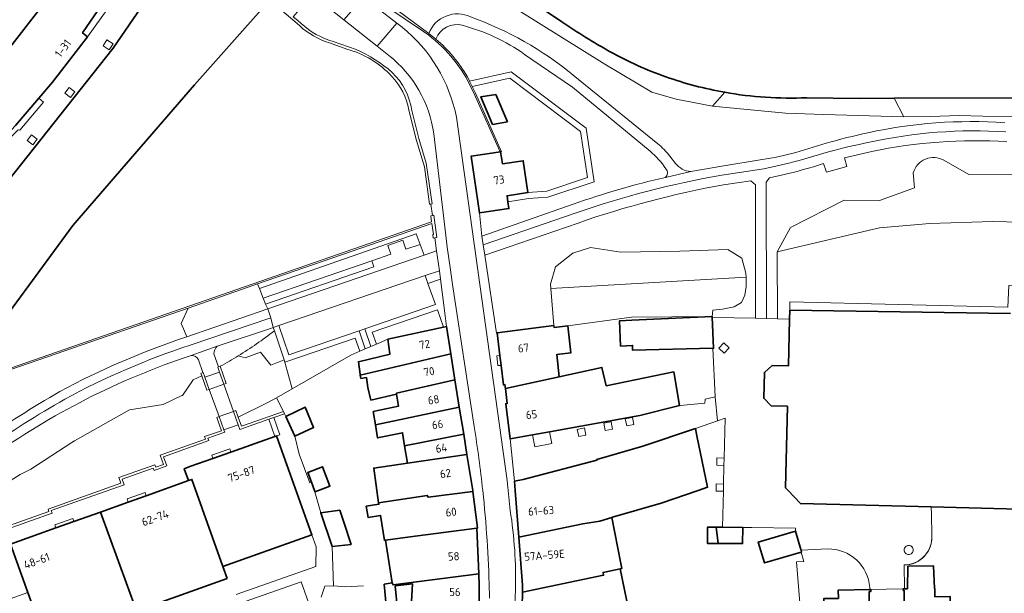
# Model space of a CAD drawing. Extents: x 150256 to 156914, y 461459 to 469481.
# Tile 299 of 656: x 155131 to 155294, y 463483 to 463578. Entities that reach past the tile are written whole.
import ezdxf
from ezdxf.enums import TextEntityAlignment as Align

# ---------------------------------------------------------------- set-up
doc = ezdxf.new("R2010")
doc.units = 0
doc.header["$LTSCALE"] = 0.75
for name, color, linetype, lineweight in [('B-RO-GK-BESCHOEIING-G', 251, 'GK-BESCHOEIING', 35), ('B-RO-GK-KADEMUUR-G', 251, 'CONTINUOUS', 35), ('B-RO-GR-BEPLANTING_CULTUUR_BODEMBEDEKKER-GV', 251, 'CONTINUOUS', 18), ('B-RO-GR-BEPLANTING_CULTUUR_BOSPLANTSOEN-GV', 251, 'CONTINUOUS', 18), ('B-RO-GR-BEPLANTING_CULTUUR_HEESTERS-GV', 251, 'CONTINUOUS', 18), ('B-RO-GR-BEPLANTING_CULTUUR_VASTE PLANTENVAK-GV', 251, 'CONTINUOUS', 18), ('B-RO-GR-GROENVOORZIENING-GV', 251, 'CONTINUOUS', 18), ('B-RO-GR-HAAG-GV', 251, 'CONTINUOUS', 13), ('B-RO-IE-TERREINAFSCHEIDING_KUNSTMATIG_HEKWERK-G', 251, 'IE-TERREINAFSCHEIDING-KUNSTMATIG', 18), ('B-RO-IE-TERREINAFSCHEIDING_KUNSTMATIG_MUUR-G', 251, 'IE-TERREINAFSCHEIDING-KUNSTMATIG-DICHT', 18), ('B-RO-IE-TERREINAFSCHEIDING_KUNSTMATIG_MUUR-GV', 251, 'CONTINUOUS', 18), ('B-RO-OG-BEBOUWING-GV', 6, 'CONTINUOUS', 35), ('B-RO-OG-BEBOUWING-T18', 1, 'CONTINUOUS', 18), ('B-RO-OG-TERREIN_CULTUURSCHEIDING-GV', 251, 'CONTINUOUS', 18), ('B-RO-OG-WATER_SLOOT-GV', 251, 'CONTINUOUS', 18), ('B-RO-VH-VERHARDING_ASFALT-GV', 251, 'CONTINUOUS', 18), ('B-RO-VH-VERHARDING_BETON-GV', 251, 'CONTINUOUS', 18), ('B-RO-VH-VERHARDING_BETONSTRAATSTEEN-GV', 251, 'CONTINUOUS', 18), ('B-RO-VH-VERHARDING_STRAATBAKSTEEN-GV', 251, 'CONTINUOUS', 18)]:
    doc.layers.add(name, color=color, linetype=linetype, lineweight=lineweight)
doc.styles.add('NLCS-ISO-M200-T18', font='NLCS-ISO.ttf', dxfattribs={"height": 360})
doc.linetypes.add('GK-BESCHOEIING', pattern='A,30,-5,[1,NLCS.SHX,S=1,R=0,X=0,Y=0],-5', length=40)
doc.linetypes.add('IE-TERREINAFSCHEIDING-KUNSTMATIG', pattern='A,4,[82,NLCS.SHX,S=0.75,R=90,X=0,Y=0],4,-2', length=10)
doc.linetypes.add('IE-TERREINAFSCHEIDING-KUNSTMATIG-DICHT', pattern='A,8,-1,[82,NLCS.SHX,S=0.75,R=90,X=0,Y=0],-1', length=10)

msp = doc.modelspace()

# ---------------------------------------------------------------- linework, layer by layer
at = {"layer": 'B-RO-GK-BESCHOEIING-G'}
for points in [[(155220.868, 463577.386), (155213.12, 463582.671), (155206.556, 463587.32)], [(154913.987, 463458.527), (154938.762, 463464.751), (154992.908, 463476.244), (155063.704, 463491.156), (155077.648, 463494.119), (155082.742, 463495.582), (155087.789, 463497.321), (155091.886, 463498.918), (155098.421, 463502.001), (155102.187, 463504.027), (155106.505, 463506.886), (155107.946, 463507.925), (155112.293, 463511.489), (155120.157, 463518.286), (155124.072, 463521.903), (155124.219, 463522.056), (155140.177, 463543.785), (155160.275, 463566.977), (155172.557, 463580.865)], [(155275.685, 463564.776), (155269.923, 463564.761), (155261.261, 463564.877)], [(155275.685, 463564.776), (155309.93, 463564.867)]]:
    msp.add_lwpolyline(points, dxfattribs=at)
for points in [[(155228.857, 463572.456, -0.0205168), (155220.868, 463577.386)], [(155238.026, 463568.319, -0.0431118), (155228.857, 463572.456)], [(155247.726, 463565.774, -0.041746), (155238.026, 463568.319)], [(155261.261, 463564.877, -0.0565216), (155247.726, 463565.774)]]:
    msp.add_lwpolyline(points, format="xyb", dxfattribs=at)
at = {"layer": 'B-RO-GK-KADEMUUR-G'}
msp.add_lwpolyline([(155158.686, 463590.425), (155146.81, 463573.07), (155126.24, 463547.151)], dxfattribs=at)
at = {"layer": 'B-RO-GR-BEPLANTING_CULTUUR_BODEMBEDEKKER-GV'}
msp.add_lwpolyline([(155174.914, 463513.071), (155173.804, 463515.294), (155172.266, 463514.483), (155167.473, 463512.118), (155168.008, 463510.599)], close=True, dxfattribs=at)
at = {"layer": 'B-RO-GR-BEPLANTING_CULTUUR_BOSPLANTSOEN-GV'}
for points in [[(155309.648, 463544.575), (155307.81, 463544.575), (155298.959, 463544.24), (155291.945, 463544.408), (155281.591, 463544.073), (155273.241, 463543.405), (155256.382, 463539.422), (155256.428, 463528.361), (155258.44, 463528.316)], [(155258.44, 463528.316), (155258.475, 463529.769), (155258.492, 463531.154), (155294.435, 463530.257), (155294.58, 463533.849), (155308.503, 463534.425)]]:
    msp.add_lwpolyline(points, dxfattribs=at)
msp.add_lwpolyline([(155221.836, 463527.216), (155232.333, 463528.61), (155245.666, 463528.74), (155245.772, 463529.77), (155247.386, 463529.941), (155249.313, 463530.325), (155250.479, 463531.051), (155251.062, 463532.247), (155251.286, 463533.699), (155251.255, 463535.226), (155219.054, 463533.371), (155219.515, 463527.239), (155219.571, 463526.94)], close=True, dxfattribs=at)
at = {"layer": 'B-RO-GR-BEPLANTING_CULTUUR_HEESTERS-GV'}
for points in [[(155283.876, 463554.531, 0.4913524), (155278.841, 463552.461)], [(155173.423, 463526.348, -0.0255605), (155167.469, 463522.242)], [(155167.469, 463522.242, -0.0120067), (155164.507, 463520.514)]]:
    msp.add_lwpolyline(points, format="xyb", dxfattribs=at)
for points in [[(155312.41, 463547.59), (155309.424, 463551.988), (155295.497, 463552.272), (155288.016, 463552.178), (155283.876, 463554.531)], [(155278.841, 463552.461), (155279.029, 463550.014), (155273.289, 463547.896), (155267.455, 463547.944), (155258.562, 463543.427), (155256.382, 463539.422), (155273.241, 463543.405), (155281.591, 463544.073), (155291.945, 463544.408), (155298.959, 463544.24), (155307.81, 463544.575), (155309.648, 463544.575)], [(155167.469, 463522.242), (155168.588, 463521.893), (155171.153, 463522.845), (155172.857, 463520.688), (155175.047, 463521.56), (155173.423, 463526.348)], [(155173.804, 463515.294), (155176.364, 463516.767), (155175.165, 463521.213), (155175.047, 463521.56), (155172.857, 463520.688), (155171.153, 463522.845), (155168.588, 463521.893), (155167.469, 463522.242)], [(155164.507, 463520.514), (155165.481, 463517.695), (155165.075, 463517.555), (155166.693, 463513.051), (155167.094, 463513.192), (155167.473, 463512.118), (155172.266, 463514.483), (155173.804, 463515.294)], [(155124.556, 463492.377), (155136.225, 463496.538), (155136.084, 463496.933), (155148.115, 463501.22), (155147.793, 463502.123), (155153.702, 463504.256), (155153.849, 463503.853), (155155.12, 463504.316), (155154.571, 463505.83), (155162.048, 463508.491), (155161.906, 463508.899), (155164.693, 463509.876), (155163.927, 463512.077), (155164.323, 463512.216), (155162.687, 463516.689), (155162.296, 463516.551), (155161.448, 463518.954), (155160.039, 463518.303), (155158.283, 463515.669), (155158.137, 463515.669), (155155.063, 463514.205), (155149.501, 463513.327), (155140.426, 463508.204), (155139.987, 463507.912), (155133.254, 463503.521), (155131.498, 463502.642), (155126.961, 463499.861)]]:
    msp.add_lwpolyline(points, dxfattribs=at)
for points in [[(155251.255, 463535.226), (155251.241, 463535.92), (155250.569, 463538.354), (155248.237, 463539.806), (155240.317, 463539.515), (155230.59, 463539.34), (155225.606, 463540.129), (155222.646, 463539.174), (155219.793, 463536.957), (155219, 463534.092), (155219.054, 463533.371)], [(155190.273, 463524.184), (155192.165, 463524.975), (155201.35, 463526.985), (155200.322, 463529.851), (155189.588, 463526.16)], [(155187.512, 463523.023), (155186.771, 463525.185), (155175.165, 463521.213), (155176.364, 463516.767), (155186.066, 463522.356)]]:
    msp.add_lwpolyline(points, close=True, dxfattribs=at)
at = {"layer": 'B-RO-GR-BEPLANTING_CULTUUR_VASTE PLANTENVAK-GV'}
msp.add_lwpolyline([(155124.15, 463553.24), (155124.026, 463553.102), (155124.506, 463552.794), (155126.515, 463555.297), (155128.374, 463556.738), (155131.18, 463559.583), (155131.408, 463559.507), (155135.352, 463564.134), (155134.553, 463564.805), (155130.7, 463560.28)], close=True, dxfattribs=at)
at = {"layer": 'B-RO-GR-GROENVOORZIENING-GV'}
for points in [[(155145.155, 463573.44), (155146.158, 463572.782), (155146.817, 463573.785), (155145.814, 463574.443)], [(155206.073, 463566.698), (155212.251, 463568.089), (155223.964, 463559.302), (155225.074, 463551.673), (155218.364, 463549.444), (155215.265, 463549.195), (155211.815, 463548.684), (155211.962, 463547.695), (155215.378, 463548.201), (155218.565, 463548.457), (155226.184, 463550.988), (155224.894, 463559.854), (155212.482, 463569.166), (155205.613, 463567.62)], [(155139.564, 463566.583), (155138.838, 463565.627), (155139.794, 463564.902), (155140.52, 463565.858)], [(155133.348, 463558.751), (155132.622, 463557.795), (155133.578, 463557.07), (155134.304, 463558.026)], [(155171.598, 463531.752), (155171.974, 463530.798), (155189.822, 463536.926), (155189.495, 463537.907)], [(155200.829, 463534.89), (155198.775, 463534.162), (155200.018, 463530.698), (155188.348, 463526.683), (155189.349, 463523.797), (155190.273, 463524.184), (155189.588, 463526.16), (155200.322, 463529.851), (155201.35, 463526.985), (155201.801, 463527.084), (155201.365, 463530.587)], [(155173.226, 463526.927), (155173.423, 463526.348), (155175.047, 463521.56), (155175.165, 463521.213), (155186.771, 463525.185), (155187.512, 463523.023), (155188.435, 463523.416), (155187.425, 463526.361), (155175.822, 463522.386), (155174.177, 463527.237)], [(155246.761, 463523.521), (155247.635, 463522.698), (155248.458, 463523.571), (155247.584, 463524.394)], [(155227.802, 463511.098), (155228.032, 463509.92), (155229.21, 463510.151), (155228.979, 463511.328)], [(155231.327, 463511.836), (155231.557, 463510.658), (155232.735, 463510.889), (155232.504, 463512.066)], [(155223.409, 463510.102), (155223.639, 463508.924), (155224.817, 463509.155), (155224.586, 463510.332)], [(155246.43, 463505.374), (155246.403, 463504.175), (155247.601, 463504.147), (155247.628, 463505.347)], [(155247.503, 463499.867), (155247.506, 463500), (155247.53, 463501.067), (155246.335, 463501.094), (155246.311, 463500), (155246.309, 463499.894)]]:
    msp.add_lwpolyline(points, close=True, dxfattribs=at)
for points in [[(155278.707, 463490.582, 1), (155277.456, 463489.755)], [(155277.456, 463489.755, 1), (155278.707, 463490.582)]]:
    msp.add_lwpolyline(points, format="xyb", dxfattribs=at)
at = {"layer": 'B-RO-GR-HAAG-GV'}
for points in [[(155206.073, 463566.698), (155212.251, 463568.089), (155223.964, 463559.302), (155225.074, 463551.673), (155218.364, 463549.444), (155215.265, 463549.195), (155211.815, 463548.684), (155211.962, 463547.695), (155215.378, 463548.201), (155218.565, 463548.457), (155226.184, 463550.988), (155224.894, 463559.854), (155212.482, 463569.166), (155205.613, 463567.62)], [(155171.598, 463531.752), (155171.974, 463530.798), (155189.822, 463536.926), (155189.495, 463537.907)], [(155188.348, 463526.683), (155189.349, 463523.797), (155190.273, 463524.184), (155189.588, 463526.16), (155200.322, 463529.851), (155201.35, 463526.985), (155201.801, 463527.084), (155201.365, 463530.587), (155200.829, 463534.89), (155198.775, 463534.162), (155200.018, 463530.698)], [(155175.165, 463521.213), (155186.771, 463525.185), (155187.512, 463523.023), (155188.435, 463523.416), (155187.425, 463526.361), (155175.822, 463522.386), (155174.177, 463527.237), (155173.226, 463526.927), (155173.423, 463526.348), (155175.047, 463521.56)]]:
    msp.add_lwpolyline(points, close=True, dxfattribs=at)
at = {"layer": 'B-RO-IE-TERREINAFSCHEIDING_KUNSTMATIG_HEKWERK-G'}
for points in [[(155215.265, 463549.195), (155218.364, 463549.444), (155225.074, 463551.673), (155223.964, 463559.302), (155212.251, 463568.089), (155206.073, 463566.698)], [(155174.914, 463513.071), (155173.804, 463515.294)], [(155175.322, 463512.197), (155175.095, 463512.684)], [(155179.537, 463501.357), (155179.303, 463501.27), (155177.544, 463505.993), (155176.815, 463508.997)], [(155281.837, 463496.043), (155281.907, 463492.601)], [(155260.325, 463489.812), (155260.775, 463488.277), (155259.568, 463488.215), (155260.487, 463476.692)], [(155188.108, 463484.267), (155185.111, 463484.078), (155183.168, 463484.235)]]:
    msp.add_lwpolyline(points, dxfattribs=at)
at = {"layer": 'B-RO-IE-TERREINAFSCHEIDING_KUNSTMATIG_MUUR-G'}
for points in [[(155199.379, 463544.374), (155129.871, 463520.225), (155124.219, 463522.056)], [(155281.837, 463496.043), (155281.807, 463497.288)], [(155264.725, 463490.352), (155260.335, 463490.132)], [(155277.402, 463483.756), (155277.333, 463487.698)], [(155271.649, 463483.657), (155271.659, 463483.977)]]:
    msp.add_lwpolyline(points, dxfattribs=at)
for points in [[(155277.333, 463487.698, 0.4344205), (155281.907, 463492.601)], [(155271.659, 463483.977, 0.3993531), (155264.725, 463490.352)]]:
    msp.add_lwpolyline(points, format="xyb", dxfattribs=at)
at = {"layer": 'B-RO-IE-TERREINAFSCHEIDING_KUNSTMATIG_MUUR-GV'}
for points in [[(155200.072, 463574.564), (155198.912, 463575.503), (155179.732, 463589.712), (155179.545, 463589.86), (155179.375, 463589.677), (155189.828, 463581.41), (155191.099, 463580.475), (155197.061, 463576.482)], [(155205.049, 463568.191), (155206.386, 463565.511), (155210.606, 463556.027), (155210.754, 463555.909)], [(155210.754, 463555.909), (155210.915, 463555.951), (155206.612, 463565.618), (155206.073, 463566.698), (155205.613, 463567.62), (155205.269, 463568.31)], [(155125.099, 463492.12), (155136.768, 463496.28), (155136.627, 463496.676), (155148.658, 463500.962), (155148.335, 463501.867), (155153.447, 463503.712), (155153.595, 463503.308), (155155.665, 463504.062), (155155.116, 463505.573), (155162.589, 463508.233), (155162.447, 463508.639), (155165.235, 463509.615), (155165.096, 463510.01), (155164.323, 463512.216), (155163.927, 463512.077), (155164.693, 463509.876), (155161.906, 463508.899), (155162.048, 463508.491), (155154.571, 463505.83), (155155.12, 463504.316), (155153.849, 463503.853), (155153.702, 463504.256), (155147.793, 463502.123), (155148.115, 463501.22), (155136.084, 463496.933), (155136.225, 463496.538), (155124.556, 463492.377)]]:
    msp.add_lwpolyline(points, dxfattribs=at)
for points in [[(155197.061, 463576.482, -0.1203397), (155205.049, 463568.191)], [(155205.269, 463568.31, 0.0846179), (155200.072, 463574.564)]]:
    msp.add_lwpolyline(points, format="xyb", dxfattribs=at)
for points in [[(155164.101, 463520.374), (155164.393, 463519.527), (155165.075, 463517.555), (155165.481, 463517.695), (155164.507, 463520.514), (155164.204, 463520.41)], [(155162.687, 463516.689), (155161.975, 463518.708), (155161.701, 463519.485), (155161.652, 463519.468), (155161.309, 463519.347), (155161.448, 463518.954), (155162.296, 463516.551)], [(155166.693, 463513.051), (155167.471, 463510.843), (155167.749, 463510.055), (155172.511, 463511.76), (155173.328, 463512.052), (155175.095, 463512.684), (155174.914, 463513.071), (155168.008, 463510.599), (155167.473, 463512.118), (155167.094, 463513.192)]]:
    msp.add_lwpolyline(points, close=True, dxfattribs=at)
at = {"layer": 'B-RO-OG-BEBOUWING-GV'}
for points in [[(155130.7, 463560.28), (155134.553, 463564.805), (155136.805, 463567.45), (155142.62, 463574.92), (155141.78, 463575.58), (155147.328, 463583.724), (155152.95, 463591.976), (155149.74, 463596.4), (155151.19, 463597.45), (155146.666, 463603.666), (155139.099, 463598.935), (155138.976, 463598.849), (155143.709, 463592.39), (155140.56, 463587.634), (155135.332, 463580.297), (155129.773, 463573.166)], [(155294.88, 463529.206), (155258.475, 463529.769), (155258.44, 463528.316), (155258.256, 463520.592), (155255.534, 463520.652), (155254.283, 463519.502), (155254.182, 463515.249), (155255.373, 463513.998), (155258.074, 463513.928), (155257.782, 463500.459), (155258.209, 463500), (155260.227, 463497.828), (155281.807, 463497.288), (155300.449, 463496.821)]]:
    msp.add_lwpolyline(points, dxfattribs=at)
for points in [[(155211.882, 463560.886), (155209.95, 463565.415), (155207.49, 463565.014), (155209.44, 463560.454)], [(155211.962, 463547.695), (155211.815, 463548.684), (155215.265, 463549.195), (155214.484, 463554.47), (155211.043, 463553.96), (155210.754, 463555.909), (155205.876, 463555.193), (155207.262, 463545.833), (155212.131, 463546.553)], [(155245.666, 463528.74), (155232.383, 463528.125), (155230.389, 463528.033), (155230.543, 463523.859), (155232.517, 463523.955), (155232.543, 463523.152), (155245.748, 463523.494), (155245.883, 463523.498), (155245.672, 463528.601)], [(155202.524, 463522.588), (155201.801, 463527.084), (155201.35, 463526.985), (155192.165, 463524.975), (155192.499, 463522.591), (155192.509, 463522.521), (155187.287, 463521.26), (155187.584, 463519.206), (155187.61, 463519.069)], [(155219.515, 463527.239), (155210.205, 463526.023), (155210.637, 463522.293), (155210.835, 463520.657), (155211.226, 463517.434), (155211.463, 463517.47), (155211.538, 463516.831), (155220.442, 463518.778), (155220.034, 463522.47), (155222.328, 463522.716), (155221.836, 463527.216), (155219.571, 463526.94)], [(155202.524, 463522.588), (155187.61, 463519.069), (155187.719, 463518.503), (155188.611, 463518.638), (155188.827, 463516.99), (155189.367, 463514.935), (155193.588, 463515.931), (155193.568, 463516.065), (155203.219, 463518.267)], [(155240.284, 463514.027), (155239.325, 463519.573), (155228.16, 463517.299), (155227.477, 463520.316), (155220.442, 463518.778), (155211.538, 463516.831), (155211.828, 463514.354), (155211.604, 463514.319), (155212.306, 463508.525), (155216.044, 463509.2), (155218.848, 463509.705), (155233.748, 463512.394)], [(155203.219, 463518.267), (155193.568, 463516.065), (155193.588, 463515.931), (155193.902, 463513.914), (155189.756, 463513.032), (155190.108, 463510.848), (155203.945, 463513.754)], [(155175.322, 463512.197), (155176.815, 463508.997), (155179.896, 463510.427), (155178.491, 463513.788)], [(155194.878, 463507.396), (155204.664, 463509.283), (155203.945, 463513.754), (155190.108, 463510.848), (155190.457, 463508.679), (155194.574, 463509.531)], [(155164.917, 463487.454), (155179.612, 463492.694), (155174.122, 463508.073), (155173.788, 463509.015), (155173.526, 463508.922), (155166.238, 463506.339), (155163.301, 463505.297), (155159.49, 463503.946), (155158.55, 463503.606), (155159.263, 463501.633), (155159.824, 463501.834)], [(155205.201, 463505.939), (155204.664, 463509.283), (155194.878, 463507.396), (155195.387, 463504.527)], [(155213.744, 463492.289), (155224.331, 463494.5), (155227.136, 463494.946), (155229.081, 463495.541), (155229.205, 463495.577), (155237.242, 463497.935), (155243.357, 463500), (155244.915, 463500.526), (155243.144, 463509.032), (155242.896, 463510.221), (155234.205, 463507.329), (155226.622, 463505.11), (155226.65, 463504.991), (155214.474, 463501.835), (155213.072, 463501.551), (155213.179, 463500)], [(155206.177, 463499.84), (155206.157, 463500), (155205.201, 463505.939), (155195.387, 463504.527), (155189.819, 463503.694), (155190.629, 463497.976), (155198.644, 463499.189), (155198.819, 463498.889)], [(155180.126, 463499.773), (155180.718, 463500), (155182.587, 463500.716), (155181.371, 463503.928), (155178.93, 463502.988), (155179.537, 463501.357), (155180.042, 463500)], [(155165.631, 463485.452), (155164.917, 463487.454), (155159.824, 463501.834), (155159.263, 463501.633), (155152.302, 463499.144), (155149.313, 463498.075), (155144.76, 463496.447), (155150.702, 463480.114), (155158.089, 463482.755)], [(155206.813, 463493.79), (155206.948, 463493.808), (155206.177, 463499.84), (155198.819, 463498.889), (155198.644, 463499.189), (155190.629, 463497.976), (155190.667, 463497.73), (155188.592, 463497.405), (155188.883, 463495.552), (155190.958, 463495.878), (155191.604, 463491.755), (155191.788, 463491.784), (155195.831, 463492.368)], [(155143.437, 463477.516), (155150.702, 463480.114), (155144.76, 463496.447), (155140.368, 463494.877), (155137.39, 463493.812), (155129.901, 463491.134), (155132.758, 463483.144), (155135.752, 463474.769)], [(155181.098, 463496.318), (155181.087, 463496.317), (155182.978, 463490.749), (155186.087, 463491.1), (155184.871, 463494.776), (155184.225, 463496.73)], [(155229.081, 463495.541), (155227.136, 463494.946), (155224.331, 463494.5), (155213.744, 463492.289), (155214.372, 463484.369), (155214.384, 463483.595), (155214.374, 463483.212), (155227.756, 463486.002), (155227.658, 463486.471), (155230.463, 463487.056), (155230.48, 463487.06), (155230.746, 463487.115), (155230.585, 463487.931)], [(155192.888, 463484.764), (155193.007, 463484.415), (155207.142, 463486.257), (155206.813, 463493.79), (155195.831, 463492.368), (155191.788, 463491.784)], [(155246.325, 463493.955), (155246.177, 463493.956), (155244.913, 463493.963), (155244.91, 463491.24), (155246.668, 463491.235)], [(155250.71, 463493.895), (155250.71, 463493.907), (155247.368, 463493.944), (155246.325, 463493.955), (155246.668, 463491.235), (155250.683, 463491.225)], [(155260.319, 463490.129), (155260.292, 463490.277), (155259.415, 463493.275), (155253.27, 463491.484), (155254.277, 463488.042), (155260.325, 463489.812), (155260.373, 463489.826)], [(155195.999, 463480.692), (155197.082, 463480.65), (155207.21, 463479.715), (155207.224, 463483.604), (155207.226, 463484.322), (155207.142, 463486.257), (155193.007, 463484.415), (155192.888, 463484.764), (155191.558, 463484.51), (155191.56, 463484.485), (155191.66, 463483.367), (155191.822, 463481.56), (155191.886, 463480.846), (155193.614, 463480.69), (155193.627, 463481.433), (155193.374, 463484.252), (155196.24, 463484.583)], [(155214.374, 463483.212), (155214.187, 463476.157), (155214.176, 463476.093), (155225.705, 463477.862), (155230.551, 463478.687), (155231.078, 463476.727), (155233.757, 463477.351), (155234.516, 463477.528), (155234.447, 463477.824), (155236.134, 463478.158), (155235.897, 463479.288), (155234.214, 463478.936), (155233.875, 463480.556), (155231.927, 463480.148), (155230.48, 463487.06), (155230.463, 463487.056), (155227.658, 463486.471), (155227.756, 463486.002)], [(155277.222, 463476.938), (155282.502, 463476.984), (155282.49, 463478.347), (155284.973, 463478.369), (155284.937, 463482.478), (155282.402, 463482.456), (155282.39, 463483.821), (155282.317, 463483.82), (155282.18, 463487.541), (155277.964, 463487.488), (155277.878, 463483.781), (155277.402, 463483.777), (155277.181, 463483.773), (155277.183, 463483.501), (155277.32, 463483.502), (155277.374, 463477.397), (155277.218, 463477.395)], [(155271.828, 463483.626), (155271.649, 463483.624), (155266.476, 463483.567), (155266.491, 463482.165), (155264.072, 463482.138), (155264.117, 463478.088), (155266.557, 463478.116), (155266.572, 463476.76), (155271.917, 463476.822), (155271.912, 463477.304), (155271.634, 463477.301), (155271.567, 463483.302), (155271.831, 463483.305)]]:
    msp.add_lwpolyline(points, close=True, dxfattribs=at)
at = {"layer": 'B-RO-OG-TERREIN_CULTUURSCHEIDING-GV'}
for points in [[(155179.732, 463589.712), (155198.912, 463575.503)], [(155177.548, 463576.797), (155173.163, 463580.54), (155173.064, 463580.433), (155172.557, 463580.865), (155160.275, 463566.977), (155140.177, 463543.785), (155124.219, 463522.056), (155129.871, 463520.225), (155199.379, 463544.374), (155199.241, 463545.387), (155199.528, 463545.438), (155199.257, 463547.294), (155199.05, 463547.265), (155198.218, 463553.435), (155196.891, 463557.824), (155195.6, 463562.838)], [(155309.835, 463562.886), (155309.739, 463560.901), (155308.889, 463560.617), (155304.925, 463560.995), (155300.064, 463561.325), (155295.769, 463561.703), (155290.341, 463561.797), (155286.424, 463561.939), (155281.752, 463561.75), (155277.268, 463561.703), (155264.089, 463562.104), (155257.751, 463562.343), (155245.704, 463563.502), (155239.738, 463564.652), (155235.713, 463565.802), (155227.95, 463570.402), (155209.837, 463581.759)], [(155185.398, 463572.88), (155182.521, 463573.92)], [(155235.407, 463556.042), (155222.593, 463566.625), (155214.718, 463572.023)], [(155205.613, 463567.62), (155212.482, 463569.166), (155224.894, 463559.854), (155226.184, 463550.988), (155218.565, 463548.457), (155215.378, 463548.201), (155211.962, 463547.695), (155212.131, 463546.553), (155207.262, 463545.833), (155207.643, 463542.023), (155222.722, 463547.279)], [(155205.269, 463568.31), (155205.613, 463567.62)], [(155222.728, 463568.613), (155236.685, 463557.275)], [(155259.482, 463555.841), (155264.451, 463557.35)], [(155271.996, 463555.986), (155267.503, 463554.952)], [(155238.669, 463555.191), (155239.614, 463554.025)], [(155242.133, 463552.669), (155247.234, 463553.546), (155253.896, 463554.678)], [(155267.503, 463554.952), (155267.868, 463553.497), (155264.504, 463552.586), (155264.019, 463553.984)], [(155283.876, 463554.531), (155288.016, 463552.178), (155295.497, 463552.272), (155309.424, 463551.988), (155312.41, 463547.59)], [(155245.672, 463528.601), (155245.759, 463528.599), (155252.792, 463528.442), (155252.834, 463550.507), (155252.059, 463551.162), (155247.546, 463550.489)], [(155257.339, 463552.122), (155255.122, 463551.665), (155254.551, 463550.899), (155254.644, 463528.401), (155256.428, 463528.361), (155256.382, 463539.422), (155258.562, 463543.427), (155267.455, 463547.944), (155273.289, 463547.896), (155279.029, 463550.014), (155278.841, 463552.461)], [(155223.548, 463544.179), (155208.16, 463538.866), (155210.076, 463526.004), (155210.205, 463526.023), (155219.515, 463527.239), (155219.054, 463533.371), (155219, 463534.092), (155219.793, 463536.957), (155222.646, 463539.174), (155225.606, 463540.129), (155230.59, 463539.34), (155240.317, 463539.515), (155248.237, 463539.806), (155250.569, 463538.354), (155251.241, 463535.92), (155251.255, 463535.226), (155251.286, 463533.699), (155251.062, 463532.247), (155250.479, 463531.051), (155249.313, 463530.325), (155247.386, 463529.941), (155245.772, 463529.77), (155245.666, 463528.74), (155245.672, 463528.601)], [(155158.972, 463525.389), (155158.993, 463525.396), (155158.605, 463526.289), (155158.037, 463527.595), (155159.222, 463530.136), (155129.962, 463519.97), (155124.448, 463516.919), (155117.729, 463511.846), (155108.224, 463504.318), (155099.538, 463499.245), (155091.508, 463495.644), (155080.856, 463491.88), (155073.364, 463489.888), (155065.448, 463488.023)], [(155173.117, 463526.89), (155164.002, 463523.824)], [(155173.423, 463526.348), (155173.226, 463526.927), (155173.117, 463526.89)], [(155163.464, 463522.552), (155164.204, 463520.41), (155164.507, 463520.514)], [(155109.159, 463493.174), (155109.659, 463491.772), (155110.059, 463491.915), (155110.296, 463491.252), (155113.202, 463492.982), (155120.521, 463496.056), (155126.961, 463499.861), (155131.498, 463502.642), (155133.254, 463503.521), (155139.987, 463507.912), (155140.426, 463508.204), (155149.501, 463513.327), (155155.063, 463514.205), (155158.137, 463515.669), (155158.283, 463515.669), (155160.039, 463518.303), (155161.448, 463518.954), (155161.309, 463519.347), (155161.652, 463519.468), (155160.929, 463521.577)]]:
    msp.add_lwpolyline(points, dxfattribs=at)
for points in [[(155198.912, 463575.503, -0.4338351), (155205.792, 463578.238)], [(155205.792, 463578.238, -0.0850611), (155222.728, 463568.613)], [(155182.521, 463573.92, -0.109566), (155177.548, 463576.797)], [(155204.421, 463576.837, 0.3801876), (155200.072, 463574.564)], [(155214.718, 463572.023, 0.0895388), (155204.421, 463576.837)], [(155200.072, 463574.564, -0.0846179), (155205.269, 463568.31)], [(155192.796, 463568.401, 0.1415314), (155185.398, 463572.88)], [(155195.6, 463562.838, 0.1524047), (155192.796, 463568.401)], [(155271.368, 463559.087, -0.0707084), (155293.926, 463560.748)], [(155264.451, 463557.35, -0.0175141), (155271.368, 463559.087)], [(155294.286, 463557.603, 0.0678788), (155271.996, 463555.986)], [(155238.02, 463553.122, 0.0764457), (155235.407, 463556.042)], [(155236.685, 463557.275, -0.059489), (155238.669, 463555.191)], [(155253.896, 463554.678, 0.0388764), (155259.482, 463555.841)], [(155278.841, 463552.461, -0.4913524), (155283.876, 463554.531)], [(155237.961, 463551.703, 0.422131), (155238.02, 463553.122)], [(155239.614, 463554.025, 0.2081725), (155242.133, 463552.669)], [(155264.019, 463553.984, -0.0179854), (155257.339, 463552.122)], [(155222.722, 463547.279, -0.0290165), (155237.961, 463551.703)], [(155247.546, 463550.489, 0.0389242), (155223.548, 463544.179)], [(155138.026, 463516.348, -0.0419754), (155158.972, 463525.389)], [(155167.469, 463522.242, 0.0255605), (155173.423, 463526.348)], [(155164.002, 463523.824, 0.2122083), (155163.464, 463522.552)], [(155159.682, 463522.291, 0.0757606), (155126.403, 463505.351)], [(155160.929, 463521.577, 0.3102302), (155159.682, 463522.291)], [(155164.507, 463520.514, 0.0120067), (155167.469, 463522.242)], [(155124.977, 463508.052, -0.0210256), (155138.026, 463516.348)]]:
    msp.add_lwpolyline(points, format="xyb", dxfattribs=at)
for points in [[(155200.183, 463539.593), (155199.893, 463541.738), (155199.651, 463541.692), (155199.567, 463542.258), (155199.656, 463542.257), (155199.416, 463544.1), (155190.701, 463541.072), (155170.665, 463534.111), (155170.968, 463533.354), (155190.967, 463540.334), (155196.819, 463542.376), (155197.495, 463540.606), (155198.139, 463538.888)], [(155170.968, 463533.354), (155171.598, 463531.752), (155189.495, 463537.907), (155192.631, 463539.036), (155192.137, 463540.443), (155194.638, 463541.322), (155195.137, 463539.837), (155197.495, 463540.606), (155196.819, 463542.376), (155190.967, 463540.334)], [(155171.598, 463531.752), (155170.968, 463533.354), (155170.665, 463534.111), (155169.079, 463533.56), (155159.222, 463530.136), (155158.037, 463527.595), (155158.605, 463526.289), (155158.993, 463525.396), (155172.325, 463529.977), (155171.974, 463530.798)]]:
    msp.add_lwpolyline(points, close=True, dxfattribs=at)
at = {"layer": 'B-RO-OG-WATER_SLOOT-GV'}
for points in [[(155179.545, 463589.86), (155179.948, 463590.322), (155183.223, 463591.089), (155185.578, 463591.677), (155186.09, 463591.77), (155197.608, 463592.877), (155203.529, 463589.348), (155206.556, 463587.32), (155213.12, 463582.671), (155220.868, 463577.386)], [(155220.868, 463577.386), (155213.12, 463582.671), (155206.556, 463587.32), (155203.529, 463589.348), (155197.608, 463592.877), (155186.09, 463591.77), (155186.135, 463591.524), (155185.623, 463591.431), (155185.92, 463590.315), (155183.623, 463589.561), (155185.614, 463588.3), (155188.417, 463587.725), (155193.305, 463587.868), (155196.539, 463587.653), (155199.774, 463586.862), (155202.146, 463586.071), (155209.837, 463581.759), (155227.95, 463570.402), (155235.713, 463565.802), (155239.738, 463564.652), (155245.704, 463563.502)], [(155158.686, 463590.425), (155146.81, 463573.07), (155126.24, 463547.151)], [(155124.219, 463522.056), (155140.177, 463543.785), (155160.275, 463566.977), (155172.557, 463580.865)], [(155261.261, 463564.877), (155269.923, 463564.761), (155275.685, 463564.776), (155309.93, 463564.867), (155322.704, 463564.901), (155340.533, 463564.947), (155360.185, 463565.084), (155370.916, 463565.347), (155375.091, 463565.26), (155386.713, 463565.175), (155401.059, 463564.949), (155403.965, 463566.141), (155404.779, 463566.153), (155404.787, 463565.626), (155407.398, 463565.681), (155413.406, 463565.807), (155416.194, 463565.865), (155416.179, 463566.446), (155416.998, 463566.467), (155416.769, 463581.087)], [(155247.726, 463565.774), (155245.704, 463563.502), (155257.751, 463562.343), (155264.089, 463562.104), (155277.268, 463561.703), (155275.685, 463564.776), (155269.923, 463564.761), (155261.261, 463564.877)], [(155245.704, 463563.502), (155247.726, 463565.774)]]:
    msp.add_lwpolyline(points, dxfattribs=at)
for points in [[(155228.857, 463572.456, -0.0205168), (155220.868, 463577.386)], [(155220.868, 463577.386, 0.0205168), (155228.857, 463572.456)], [(155238.026, 463568.319, -0.0431118), (155228.857, 463572.456)], [(155228.857, 463572.456, 0.0431118), (155238.026, 463568.319)], [(155247.726, 463565.774, -0.041746), (155238.026, 463568.319)], [(155238.026, 463568.319, 0.041746), (155247.726, 463565.774)], [(155261.261, 463564.877, -0.0565216), (155247.726, 463565.774)], [(155247.726, 463565.774, 0.0565216), (155261.261, 463564.877)]]:
    msp.add_lwpolyline(points, format="xyb", dxfattribs=at)
msp.add_lwpolyline([(155277.268, 463561.703), (155281.752, 463561.75), (155286.424, 463561.939), (155290.341, 463561.797), (155295.769, 463561.703), (155300.064, 463561.325), (155304.925, 463560.995), (155308.889, 463560.617), (155309.739, 463560.901), (155309.835, 463562.886), (155309.93, 463564.867), (155275.685, 463564.776)], close=True, dxfattribs=at)
at = {"layer": 'B-RO-VH-VERHARDING_ASFALT-GV'}
for points in [[(155205.792, 463578.238, 0.4338351), (155198.912, 463575.503)], [(155222.728, 463568.613, 0.0850611), (155205.792, 463578.238)], [(155200.072, 463574.564, -0.3801876), (155204.421, 463576.837)], [(155204.421, 463576.837, -0.0895388), (155214.718, 463572.023)], [(155293.926, 463560.748, 0.0707084), (155271.368, 463559.087)], [(155271.626, 463557.517, -0.0708336), (155294.102, 463559.229)], [(155294.102, 463559.229, 0.0708336), (155271.626, 463557.517)], [(155271.368, 463559.087, 0.0175141), (155264.451, 463557.35)], [(155271.996, 463555.986, -0.0678788), (155294.286, 463557.603)], [(155235.407, 463556.042, -0.0764457), (155238.02, 463553.122)], [(155238.669, 463555.191, 0.059489), (155236.685, 463557.275)], [(155264.877, 463555.959, -0.0145329), (155271.626, 463557.517)], [(155271.626, 463557.517, 0.0145329), (155264.877, 463555.959)], [(155259.482, 463555.841, -0.0388764), (155253.896, 463554.678)], [(155254.183, 463553.15, 0.0147877), (155259.995, 463554.518)], [(155259.995, 463554.518, -0.0147877), (155254.183, 463553.15)], [(155238.02, 463553.122, -0.422131), (155237.961, 463551.703)], [(155242.133, 463552.669, -0.2081725), (155239.614, 463554.025)], [(155257.339, 463552.122, 0.0179854), (155264.019, 463553.984)], [(155237.961, 463551.703, 0.0290165), (155222.722, 463547.279)], [(155223.035, 463545.801, -0.040934), (155247.265, 463552.071)], [(155247.265, 463552.071, 0.040934), (155223.035, 463545.801)], [(155223.548, 463544.179, -0.0389242), (155247.546, 463550.489)], [(155158.972, 463525.389, 0.0419754), (155138.026, 463516.348)], [(155138.865, 463515.105, -0.0435469), (155159.515, 463524.002)], [(155159.515, 463524.002, 0.0435469), (155138.865, 463515.105)], [(155126.403, 463505.351, -0.0757606), (155159.682, 463522.291)], [(155138.026, 463516.348, 0.0210256), (155124.977, 463508.052)], [(155125.583, 463506.712, -0.0202535), (155138.865, 463515.105)], [(155138.865, 463515.105, 0.0202535), (155125.583, 463506.712)]]:
    msp.add_lwpolyline(points, format="xyb", dxfattribs=at)
for points in [[(155198.912, 463575.503), (155200.072, 463574.564)], [(155214.718, 463572.023), (155222.593, 463566.625), (155235.407, 463556.042)], [(155236.685, 463557.275), (155222.728, 463568.613)], [(155264.451, 463557.35), (155259.482, 463555.841)], [(155259.995, 463554.518), (155264.877, 463555.959)], [(155264.877, 463555.959), (155259.995, 463554.518)], [(155264.019, 463553.984), (155264.504, 463552.586), (155267.868, 463553.497), (155267.503, 463554.952), (155271.996, 463555.986)], [(155253.896, 463554.678), (155247.234, 463553.546), (155242.133, 463552.669), (155237.961, 463551.703)], [(155239.614, 463554.025), (155238.669, 463555.191)], [(155247.265, 463552.071), (155254.183, 463553.15)], [(155254.183, 463553.15), (155247.265, 463552.071)], [(155237.961, 463551.703), (155242.133, 463552.669)], [(155247.546, 463550.489), (155252.059, 463551.162), (155252.834, 463550.507), (155252.792, 463528.442), (155254.644, 463528.401), (155254.551, 463550.899), (155255.122, 463551.665), (155257.339, 463552.122)], [(155222.722, 463547.279), (155207.643, 463542.023), (155207.883, 463540.557), (155223.035, 463545.801)], [(155223.035, 463545.801), (155207.883, 463540.557), (155208.16, 463538.866), (155223.548, 463544.179)], [(155172.843, 463528.499), (155172.325, 463529.977), (155158.993, 463525.396), (155158.972, 463525.389)], [(155159.515, 463524.002), (155172.843, 463528.499)], [(155159.682, 463522.291), (155164.002, 463523.824), (155173.117, 463526.89), (155173.226, 463526.927), (155172.843, 463528.499), (155159.515, 463524.002)]]:
    msp.add_lwpolyline(points, dxfattribs=at)
at = {"layer": 'B-RO-VH-VERHARDING_BETON-GV'}
for points in [[(155161.975, 463518.708), (155162.687, 463516.689), (155165.075, 463517.555), (155164.393, 463519.527)], [(155167.471, 463510.843), (155166.693, 463513.051), (155164.323, 463512.216), (155165.096, 463510.01)], [(155173.788, 463509.015), (155174.344, 463509.213), (155173.328, 463512.052), (155172.511, 463511.76), (155173.526, 463508.922)]]:
    msp.add_lwpolyline(points, close=True, dxfattribs=at)
at = {"layer": 'B-RO-VH-VERHARDING_BETONSTRAATSTEEN-GV'}
msp.add_lwpolyline([(155126.24, 463547.151), (155146.81, 463573.07), (155158.686, 463590.425), (155156.479, 463592.17), (155158.222, 463594.408), (155158.43, 463594.67), (155155.566, 463596.875), (155152.452, 463601.155), (155149.15, 463605.67), (155148.96, 463605.46), (155153.95, 463593.51), (155152.95, 463591.976), (155147.328, 463583.724), (155148.079, 463582.613), (155142.62, 463574.92), (155136.805, 463567.45), (155134.553, 463564.805), (155135.352, 463564.134), (155131.408, 463559.507)], dxfattribs=at)
for points in [[(155145.155, 463573.44), (155145.814, 463574.443), (155146.817, 463573.785), (155146.158, 463572.782)], [(155139.564, 463566.583), (155140.52, 463565.858), (155139.794, 463564.902), (155138.838, 463565.627)], [(155133.348, 463558.751), (155134.304, 463558.026), (155133.578, 463557.07), (155132.622, 463557.795)]]:
    msp.add_lwpolyline(points, close=True, dxfattribs=at)
at = {"layer": 'B-RO-VH-VERHARDING_STRAATBAKSTEEN-GV'}
for points in [[(155175.484, 463585.186), (155180.917, 463580.885), (155184.899, 463577.732), (155188.123, 463581.504), (155178.653, 463588.893)], [(155190.392, 463573.385), (155193.647, 463577.194), (155188.123, 463581.504), (155184.899, 463577.732)], [(155171.974, 463530.798), (155172.325, 463529.977), (155198.139, 463538.888), (155197.495, 463540.606), (155195.137, 463539.837), (155194.638, 463541.322), (155192.137, 463540.443), (155192.631, 463539.036), (155189.495, 463537.907), (155189.822, 463536.926)], [(155172.325, 463529.977), (155172.843, 463528.499), (155173.226, 463526.927), (155174.177, 463527.237), (155198.3, 463535.487), (155200.652, 463536.291), (155200.183, 463539.593), (155198.139, 463538.888)], [(155174.177, 463527.237), (155175.822, 463522.386), (155187.425, 463526.361), (155188.348, 463526.683), (155200.018, 463530.698), (155198.775, 463534.162), (155198.3, 463535.487)], [(155198.775, 463534.162), (155200.829, 463534.89), (155200.652, 463536.291), (155198.3, 463535.487)], [(155188.435, 463523.416), (155189.349, 463523.797), (155188.348, 463526.683), (155187.425, 463526.361)], [(155246.761, 463523.521), (155247.584, 463524.394), (155248.458, 463523.571), (155247.635, 463522.698)], [(155166.693, 463513.051), (155165.075, 463517.555), (155162.687, 463516.689), (155164.323, 463512.216)], [(155244.532, 463515.089), (155244.426, 463514.426), (155240.408, 463514.058), (155240.284, 463514.027), (155233.748, 463512.394), (155218.848, 463509.705), (155219.208, 463507.737), (155216.399, 463507.231), (155216.044, 463509.2), (155212.306, 463508.525), (155213.072, 463501.551), (155214.474, 463501.835), (155226.65, 463504.991), (155226.622, 463505.11), (155234.205, 463507.329), (155242.896, 463510.221), (155246.553, 463511.5), (155246.132, 463515.489)], [(155227.802, 463511.098), (155228.979, 463511.328), (155229.21, 463510.151), (155228.032, 463509.92)], [(155231.327, 463511.836), (155232.504, 463512.066), (155232.735, 463510.889), (155231.557, 463510.658)], [(155223.409, 463510.102), (155224.586, 463510.332), (155224.817, 463509.155), (155223.639, 463508.924)], [(155170.043, 463477.532), (155179.309, 463480.74), (155177.871, 463484.891), (155168.606, 463481.683)], [(155277.181, 463483.773), (155274.381, 463483.696), (155271.828, 463483.626), (155271.831, 463483.305), (155271.567, 463483.302), (155271.634, 463477.301), (155271.912, 463477.304), (155271.917, 463476.822), (155274.617, 463476.88), (155277.222, 463476.938), (155277.218, 463477.395), (155277.374, 463477.397), (155277.32, 463483.502), (155277.183, 463483.501)]]:
    msp.add_lwpolyline(points, close=True, dxfattribs=at)
for points in [[(155197.061, 463576.482), (155191.099, 463580.475), (155189.828, 463581.41), (155179.375, 463589.677), (155178.732, 463588.986), (155178.653, 463588.893), (155188.123, 463581.504), (155193.647, 463577.194), (155194.492, 463576.535)], [(155184.899, 463577.732), (155180.917, 463580.885), (155175.484, 463585.186), (155174.617, 463584.172), (155178.788, 463580.858), (155178.712, 463580.762), (155178.628, 463580.656), (155176.542, 463578.243), (155177.281, 463577.606), (155177.862, 463577.105)], [(155192.32, 463571.859), (155190.392, 463573.385), (155184.899, 463577.732)], [(155193.647, 463577.194), (155190.392, 463573.385), (155192.32, 463571.859)], [(155194.492, 463576.535), (155193.647, 463577.194)], [(155183.148, 463574.152), (155186.935, 463572.818)], [(155214.187, 463476.157), (155214.374, 463483.212), (155214.384, 463483.595), (155214.372, 463484.369), (155213.744, 463492.289), (155213.179, 463500), (155213.072, 463501.551), (155212.306, 463508.525), (155211.604, 463514.319), (155211.828, 463514.354), (155211.538, 463516.831), (155211.463, 463517.47), (155211.226, 463517.434), (155210.835, 463520.657), (155210.284, 463520.635), (155210.124, 463522.244), (155210.637, 463522.293), (155210.205, 463526.023), (155210.076, 463526.004), (155208.16, 463538.866), (155207.883, 463540.557), (155207.643, 463542.023), (155207.262, 463545.833), (155205.876, 463555.193), (155210.754, 463555.909), (155210.606, 463556.027), (155206.386, 463565.511), (155205.049, 463568.191)], [(155196.105, 463562.743), (155197.252, 463558.148), (155198.462, 463554.058), (155199.438, 463547.32), (155199.257, 463547.294), (155199.528, 463545.438), (155199.718, 463545.472), (155200.247, 463541.805), (155199.893, 463541.738), (155200.183, 463539.593), (155200.652, 463536.291), (155200.829, 463534.89), (155201.365, 463530.587), (155201.801, 463527.084), (155202.524, 463522.588), (155203.219, 463518.267), (155203.945, 463513.754), (155204.664, 463509.283), (155205.201, 463505.939), (155206.157, 463500), (155206.177, 463499.84), (155206.948, 463493.808), (155206.813, 463493.79), (155207.142, 463486.257), (155207.226, 463484.322), (155207.224, 463483.604), (155207.21, 463479.715)], [(155203.478, 463561.635), (155211.841, 463501.645), (155212.008, 463500), (155212.343, 463496.712)], [(155212.343, 463496.712), (155212.008, 463500), (155211.841, 463501.645), (155203.478, 463561.635)], [(155199.719, 463558.917), (155201.691, 463542.107), (155201.959, 463540.182), (155202.422, 463536.805), (155202.808, 463533.996), (155206.395, 463510.596)], [(155206.395, 463510.596), (155202.808, 463533.996), (155202.422, 463536.805), (155201.959, 463540.182), (155201.691, 463542.107), (155199.719, 463558.917)], [(155281.907, 463492.601), (155281.837, 463496.043), (155281.807, 463497.288), (155260.227, 463497.828), (155258.209, 463500), (155257.782, 463500.459), (155258.074, 463513.928), (155255.373, 463513.998), (155254.182, 463515.249), (155254.283, 463519.502), (155255.534, 463520.652), (155258.256, 463520.592), (155258.44, 463528.316), (155256.428, 463528.361), (155254.644, 463528.401), (155252.792, 463528.442), (155245.759, 463528.599), (155245.672, 463528.601), (155245.883, 463523.498), (155245.748, 463523.494), (155246.132, 463515.489), (155246.553, 463511.5), (155247.778, 463511.928), (155247.628, 463505.347), (155247.601, 463504.147), (155247.53, 463501.067), (155247.506, 463500), (155247.503, 463499.867), (155247.368, 463493.944), (155250.71, 463493.907), (155250.71, 463493.895)], [(155164.002, 463523.824), (155159.682, 463522.291)], [(155160.929, 463521.577), (155161.652, 463519.468), (155161.701, 463519.485), (155161.975, 463518.708), (155164.393, 463519.527), (155164.101, 463520.374), (155164.204, 463520.41), (155163.464, 463522.552)], [(155181.142, 463482.394), (155181.768, 463484.195), (155183.168, 463484.235), (155182.978, 463490.749), (155181.087, 463496.317), (155181.098, 463496.318), (155180.126, 463499.773), (155180.042, 463500), (155179.537, 463501.357), (155179.303, 463501.27), (155177.544, 463505.993), (155176.815, 463508.997), (155175.322, 463512.197), (155175.095, 463512.684), (155173.328, 463512.052), (155174.344, 463509.213), (155173.788, 463509.015), (155174.122, 463508.073), (155179.612, 463492.694), (155180.346, 463490.688), (155180.246, 463487.47), (155167.141, 463482.823)], [(155129.07, 463481.821), (155132.758, 463483.144), (155129.901, 463491.134), (155137.39, 463493.812), (155137.202, 463494.339), (155140.181, 463495.399), (155140.368, 463494.877), (155144.76, 463496.447), (155149.313, 463498.075), (155149.125, 463498.602), (155152.118, 463499.659), (155152.302, 463499.144), (155159.263, 463501.633), (155158.55, 463503.606), (155159.49, 463503.946), (155163.301, 463505.297), (155163.118, 463505.815), (155166.055, 463506.855), (155166.238, 463506.339), (155173.526, 463508.922), (155172.511, 463511.76), (155167.749, 463510.055), (155167.471, 463510.843), (155165.096, 463510.01), (155165.235, 463509.615), (155162.447, 463508.639), (155162.589, 463508.233), (155155.116, 463505.573), (155155.665, 463504.062), (155153.595, 463503.308), (155153.447, 463503.712), (155148.335, 463501.867), (155148.658, 463500.962), (155136.627, 463496.676), (155136.768, 463496.28), (155125.099, 463492.12)], [(155250.71, 463493.895), (155252.215, 463493.876), (155259.404, 463493.785), (155259.412, 463493.626), (155259.415, 463493.275), (155260.292, 463490.277), (155260.319, 463490.129), (155264.725, 463490.352)], [(155271.659, 463483.977), (155271.649, 463483.624), (155271.828, 463483.626), (155274.381, 463483.696), (155277.181, 463483.773), (155277.402, 463483.777), (155277.333, 463487.698)], [(155168.606, 463481.683), (155177.871, 463484.891), (155179.309, 463480.74)]]:
    msp.add_lwpolyline(points, dxfattribs=at)
for points in [[(155177.862, 463577.105, 0.1132676), (155183.148, 463574.152)], [(155194.492, 463576.535, -0.1747521), (155203.478, 463561.635)], [(155203.478, 463561.635, 0.1747521), (155194.492, 463576.535)], [(155205.049, 463568.191, 0.1203397), (155197.061, 463576.482)], [(155186.935, 463572.818, -0.0730625), (155192.862, 463569.055)], [(155192.32, 463571.859, -0.1934354), (155199.719, 463558.917)], [(155199.719, 463558.917, 0.1934354), (155192.32, 463571.859)], [(155192.862, 463569.055, -0.1639885), (155196.105, 463562.743)], [(155163.464, 463522.552, -0.2122083), (155164.002, 463523.824)], [(155159.682, 463522.291, -0.3102302), (155160.929, 463521.577)], [(155206.395, 463510.596, -0.0132041), (155207.809, 463500)], [(155207.809, 463500, 0.0132041), (155206.395, 463510.596)], [(155207.809, 463500, -0.020244), (155208.895, 463483.6)], [(155208.895, 463483.6, 0.020244), (155207.809, 463500)], [(155212.343, 463496.712, -0.0463976), (155213.2, 463483.586)], [(155213.2, 463483.586, 0.0463976), (155212.343, 463496.712)], [(155281.865, 463491.591, 0.055432), (155281.907, 463492.601)], [(155277.333, 463487.698, 0.3704477), (155281.865, 463491.591)], [(155264.725, 463490.352, -0.3993531), (155271.659, 463483.977)], [(155277.456, 463489.755, -1), (155278.707, 463490.582)], [(155278.707, 463490.582, -1), (155277.456, 463489.755)], [(155208.895, 463483.6, -0.0021654), (155208.926, 463482.205)], [(155208.926, 463482.205, 0.0021654), (155208.895, 463483.6)], [(155213.2, 463483.586, -0.0680769), (155210.065, 463464.562)], [(155210.065, 463464.562, 0.0680769), (155213.2, 463483.586)]]:
    msp.add_lwpolyline(points, format="xyb", dxfattribs=at)

# ---------------------------------------------------------------- texts
at = {"layer": 'B-RO-OG-BEBOUWING-T18', "style": 'NLCS-ISO-M200-T18'}
for s, rotation, p in [('1-31', 52.6, (155138.55, 463573.02)), ('73', 8.4, (155210.496, 463551.304)), ('72', 9.2, (155198.223, 463524.141)), ('67', 6.6, (155214.519, 463523.539)), ('70', 9.2, (155198.947, 463519.638)), ('68', 9.2, (155199.695, 463514.989)), ('65', 6.9, (155215.849, 463512.541)), ('66', 9.2, (155200.351, 463510.907)), ('64', 9.2, (155200.978, 463507.009)), ('75-87', 19.7, (155167.99, 463502.729)), ('62', 9.2, (155201.653, 463502.81)), ('61-63', 4.2, (155217.435, 463496.653)), ('62-74', 20, (155153.754, 463495.478)), ('60', 7.3, (155202.58, 463496.435)), ('48-61', 20, (155134.226, 463488.373)), ('58', 2.5, (155203.013, 463489.124)), ('57A-59E', 4.5, (155217.993, 463489.31)), ('56', 359.8, (155203.223, 463483.243))]:
    msp.add_text(s, height=1.35, rotation=rotation, dxfattribs=at).set_placement(p, align=Align.MIDDLE)

doc.saveas('drawing.dxf')
